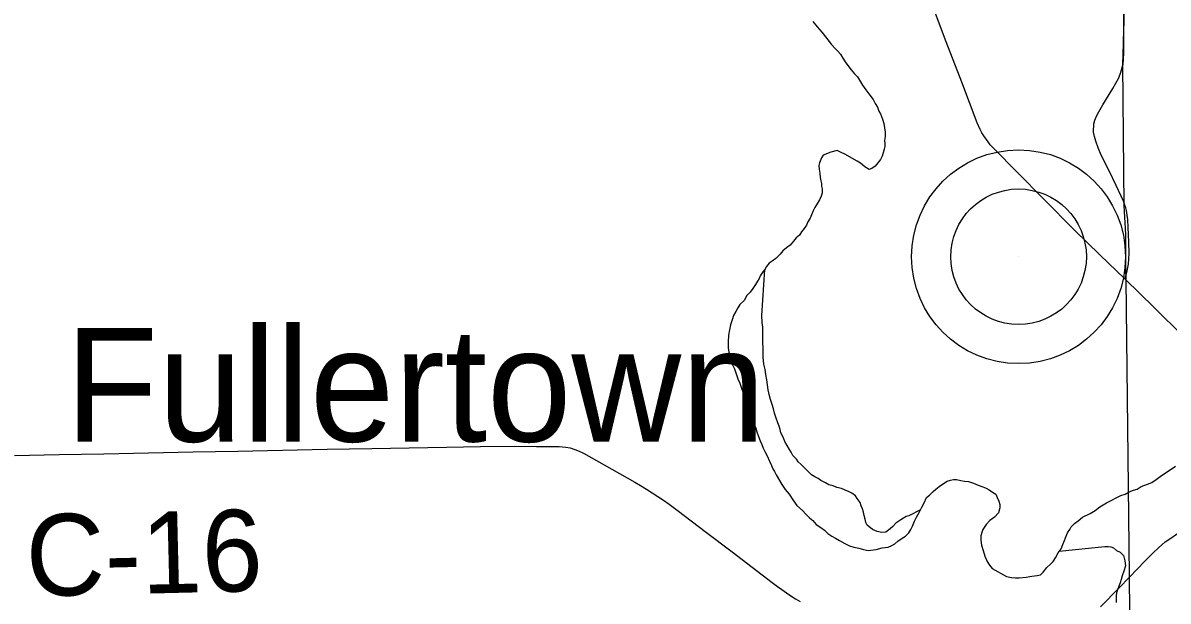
# Model space of a CAD drawing. Extents: x 103424 to 286016, y 38711 to 110967.
# Drawn here: x 115621 to 119854, y 66995 to 69134 of the extents above; entities that cross this region are included whole.
import ezdxf

# ---------------------------------------------------------------- set-up
doc = ezdxf.new("R2010")
doc.units = 0
for name, color, linetype in [('GM_X_Corporation', 7, 'Continuous'), ('GM_X_County_Road', 7, 'Continuous'), ('GM_X_County_Road_Text', 7, 'Continuous'), ('GM_X_Major_River', 7, 'Continuous'), ('GM_X_Minor_River', 7, 'Continuous'), ('GM_X_Township_Road', 7, 'Continuous'), ('GM_X_Unincorporated', 7, 'Continuous'), ('GM_X_Unincorporated_Location', 7, 'Continuous'), ('GM_X_Unincorporated_Text', 7, 'Continuous')]:
    doc.layers.add(name, color=color, linetype=linetype)

msp = doc.modelspace()

# ---------------------------------------------------------------- linework, layer by layer
at = {"layer": 'GM_X_Corporation'}
for points in [[(119747.3, 63220.6), (119711.4, 67089.1), (119699.4, 68185.2), (119697.8, 68222.7), (119697.6, 68351.3), (119691.9, 68458.1), (119686.6, 68980.3), (119689.3, 69057.6), (119689.9, 69111.8), (119690.7, 69193.8), (119690.7, 69692.5), (119693.5, 70192.5), (119690.7, 70601.3), (119688.2, 70990.2), (120142.1, 70987.1), (120536.9, 70987), (120770.1, 70987.9), (120904.4, 70988.4), (125782.9, 71007.1), (127353.3, 71034.4)], [(119747.3, 63220.6), (119711.4, 67089.1), (119699.4, 68185.2), (119697.8, 68222.7), (119697.6, 68351.3), (119691.9, 68458.1), (119686.6, 68980.3), (119689.3, 69057.6), (119689.9, 69111.8), (119690.7, 69193.8), (119690.7, 69692.5), (119693.5, 70192.5), (119690.7, 70601.3), (119688.2, 70990.2), (117946.9, 70934.9), (117928.9, 70934.4), (107977, 70917.3), (103423.7, 70904.9), (103423.7, 43132.7)]]:
    msp.add_lwpolyline(points, dxfattribs=at)
at = {"layer": 'GM_X_County_Road'}
for points in [[(119695.4, 68186.1), (119602.1, 68276.4), (119508.7, 68366.6), (119392.6, 68483.9), (119299.2, 68578.3), (119205.8, 68672.7), (119196.8, 68682.9), (119188.2, 68693.6), (119172.9, 68716), (119165.8, 68727.8), (119159.6, 68739.9), (119148.7, 68764.9), (119091.4, 68914.6), (119034.1, 69064.5), (118979, 69208.7)], [(120427.6, 67345.3), (120382.4, 67419.4), (120329.7, 67498.4), (120279.9, 67570.5), (120225.9, 67639.8), (120168.7, 67708.6), (120110.7, 67773.3), (120052.8, 67833.9), (119981, 67904.6), (119909.2, 67975.4), (119802.3, 68080.8), (119695.4, 68186.1)], [(115590.2, 67534.3), (115755.2, 67537.5), (115920.3, 67540.7), (116085.3, 67543.9), (116250.3, 67547.1), (116415.4, 67550.3), (116580.4, 67553.6), (116745.4, 67556.8), (116910.4, 67560), (117048.6, 67562.7), (117186.8, 67565.4), (117311.8, 67566.7), (117436.8, 67568), (117519.9, 67567.4), (117603, 67567), (117627.3, 67564.3), (117643.6, 67562), (117660.5, 67556.4), (117677.1, 67549.9), (117693.2, 67542.6), (117713.1, 67532), (117826.1, 67467.6), (117882.7, 67435.4), (117904.3, 67422.8), (117926, 67409.8), (117947.4, 67396.4), (117968.3, 67382.6), (117989.2, 67368.5), (118009.8, 67353.9), (118043.8, 67328.7), (118143, 67253.2), (118242.2, 67177.7), (118316.2, 67120.9), (118390.3, 67064.2), (118409.9, 67049.5), (118426.5, 67037.8), (118442.8, 67026.4), (118459.7, 67015.2), (118476.6, 67004.3), (118494, 66993.8)], [(119711.4, 67084.4), (119767.5, 67142.8), (119797.5, 67172.2), (119818.1, 67192.5), (119843.6, 67214.1), (119864.3, 67228.3), (119885.4, 67243.6), (119910.4, 67260.3), (119933.7, 67273.7), (119960.2, 67286.1), (119992, 67299.5), (120032.8, 67314.3), (120063.3, 67322.5), (120085.4, 67327.6), (120108.5, 67332), (120127.3, 67334.6), (120147.4, 67336.4), (120173.9, 67337.7), (120330, 67343.3), (120427.6, 67345.3)], [(119603.6, 66973.8), (119672.6, 67044.1), (119711.4, 67084.4)]]:
    msp.add_lwpolyline(points, dxfattribs=at)
at = {"layer": 'GM_X_Major_River'}
for points in [[(118540.4, 69139.5), (118556.9, 69119.6), (118573.4, 69099.6), (118591.9, 69075.7), (118608.4, 69055.8), (118622.8, 69039.8), (118633.1, 69029.9), (118643.4, 69018), (118651.7, 69004), (118660, 68990), (118674.4, 68972), (118682.7, 68960), (118695, 68946.1), (118705.3, 68934.1), (118713.6, 68922.1), (118724, 68904.1), (118736.4, 68886.1), (118750.8, 68866.2), (118763.2, 68850.2), (118771.5, 68836.2), (118779.8, 68822.2), (118784.1, 68808.1), (118790.3, 68798.1), (118794.5, 68788.1), (118798.7, 68778.1), (118803, 68762), (118805.3, 68745.9), (118807.6, 68729.7), (118807.9, 68713.6), (118806.1, 68699.4), (118806.3, 68687.3), (118806.5, 68677.2), (118804.6, 68667.1), (118800.8, 68652.8), (118797, 68640.7), (118791.1, 68628.4), (118781.2, 68616.2), (118771.4, 68603.9), (118759.4, 68595.6), (118749.4, 68591.4), (118733.1, 68601.2)], [(118733.1, 68601.2), (118716.7, 68615.1), (118704.5, 68623), (118659.6, 68648.5), (118645.4, 68654.3), (118631.2, 68662.2), (118607, 68655.7), (118579, 68645.2), (118573.1, 68635), (118565.3, 68616.7), (118563.5, 68606.5), (118563.7, 68592.4), (118566, 68578.3), (118568.3, 68562.2), (118570.5, 68550.1), (118572.7, 68540), (118572.8, 68529.9), (118575, 68519.8), (118575.3, 68503.7), (118571.4, 68493.5), (118565.6, 68479.3), (118557.7, 68467), (118547.9, 68450.7), (118542.1, 68438.5), (118536.3, 68424.2), (118530.4, 68412), (118522.6, 68397.8), (118516.7, 68385.5), (118508.9, 68373.3), (118499, 68361), (118491.1, 68348.8), (118479.2, 68338.5), (118469.3, 68326.2), (118457.4, 68311.8), (118443.5, 68301.5), (118429.5, 68291.2), (118419.6, 68278.9), (118403.8, 68262.5), (118389.8, 68252.1), (118379.8, 68245.9), (118370, 68233.6), (118363.3, 68222.4)], [(118363.3, 68222.4), (118356.2, 68213.2), (118346.3, 68198.9), (118342.5, 68188.7), (118336.6, 68178.5), (118328.7, 68166.3), (118318.9, 68152), (118309, 68137.7), (118297.1, 68125.4), (118287.3, 68107), (118271.4, 68092.6), (118263.6, 68080.4), (118255.7, 68066.1), (118247.9, 68051.8), (118242.1, 68035.6), (118236.4, 68017.3), (118232.6, 67999), (118228.9, 67978.8), (118227.3, 67954.5), (118227.7, 67932.3), (118230, 67916.2), (118234.3, 67902.1), (118238.5, 67888), (118242.8, 67871.9), (118251.2, 67853.9), (118257.6, 67835.8), (118263.9, 67817.7), (118270.3, 67801.7), (118276.6, 67783.6), (118283, 67765.5), (118289.3, 67747.4), (118295.7, 67727.3), (118300.2, 67701.1), (118310.6, 67681.1), (118314.9, 67665), (118323.3, 67649), (118329.6, 67635), (118333.8, 67620.9), (118340.1, 67604.8), (118346.5, 67588.8), (118352.8, 67574.7), (118357, 67560.7), (118363.3, 67548.6), (118371.6, 67532.6), (118380, 67512.6), (118388.4, 67496.5), (118392.6, 67484.5), (118398.8, 67474.5), (118405.1, 67462.4), (118425.9, 67426.4), (118438.3, 67408.4), (118452.7, 67390.5), (118467.2, 67370.5), (118481.7, 67348.5), (118502.1, 67330.7), (118514.5, 67316.8), (118528.8, 67302.9), (118541.1, 67293), (118553.4, 67279), (118569.8, 67267.2)], [(118938.6, 67333), (118896, 67310.9), (118885.9, 67308.7), (118875.9, 67302.5), (118865.9, 67296.3), (118848, 67283.9), (118836.1, 67271.5), (118826.1, 67263.3), (118810.2, 67250.9), (118796.1, 67248.7), (118777.9, 67252.4), (118761.6, 67260.2), (118741.2, 67276), (118737, 67286.1), (118734.7, 67298.2), (118730.5, 67312.2), (118728.2, 67324.3), (118724, 67336.4), (118719.8, 67348.4), (118715.5, 67360.5), (118705.2, 67374.4), (118699, 67384.4), (118684.7, 67394.3), (118674.5, 67400.2), (118660.3, 67406), (118646.1, 67411.9), (118629.9, 67415.6), (118615.6, 67421.5), (118599.4, 67425.2), (118587.2, 67433.1), (118570.9, 67440.9), (118560.7, 67448.8), (118548.5, 67454.7), (118536.3, 67462.6), (118517.8, 67480.5), (118507.5, 67490.4), (118497.3, 67500.3), (118487, 67510.3), (118480.8, 67520.3), (118466.4, 67534.2), (118460.2, 67546.2), (118454, 67556.2), (118437.3, 67586.2), (118433.1, 67596.2), (118428.9, 67606.3), (118422.6, 67618.3), (118420.4, 67630.4), (118416.2, 67642.4), (118411.9, 67654.5), (118405.6, 67672.6), (118399.2, 67690.7), (118394.9, 67706.7), (118390.6, 67722.8), (118384.3, 67740.9), (118379.9, 67759), (118375.6, 67777.1), (118373.3, 67795.3), (118371, 67813.4), (118366.6, 67833.6), (118364.3, 67851.7), (118359.9, 67871.8), (118357.4, 67898.1), (118357.1, 67918.3), (118356.8, 67932.4), (118356.5, 67950.6), (118356.3, 67966.7), (118356, 67980.9), (118355.8, 67997), (118355.6, 68009.1), (118353.3, 68025.3), (118352.8, 68051.5), (118363.3, 68222.4)], [(119739.8, 67409.6), (119753.8, 67419.9), (119777.8, 67428.4), (119793.9, 67434.7), (119809.8, 67445.1), (119829.8, 67459.6), (119853.7, 67476.1), (119881.7, 67494.8)], [(118938.6, 67333), (118941.9, 67339.9), (118951.7, 67358.3), (118961.4, 67378.6), (118971.4, 67386.9), (118985.2, 67401.3), (118995.2, 67409.5), (119007.1, 67419.8), (119023.1, 67430.2), (119037.1, 67438.5), (119049.1, 67442.7), (119061.2, 67444.9), (119071.3, 67445.1), (119087.5, 67441.3), (119101.6, 67439.5), (119115.8, 67437.7), (119134.1, 67432), (119152.3, 67424.2), (119168.6, 67418.4), (119180.8, 67412.6), (119193, 67406.7), (119205.2, 67398.8), (119217.5, 67390.9), (119221.7, 67378.9), (119228, 67364.8), (119232.2, 67352.8), (119232.4, 67340.7), (119226.7, 67322.4), (119212.8, 67306), (119194.9, 67293.6), (119181, 67279.2), (119169.2, 67260.8), (119165.4, 67248.7), (119161.5, 67236.5), (119161.8, 67220.3), (119164.1, 67202.2), (119170.5, 67182.1), (119176.9, 67162), (119185.3, 67141.9), (119193.6, 67127.9), (119203.9, 67116), (119256.9, 67086.5), (119275.1, 67082.8), (119289.3, 67081), (119303.4, 67081.2), (119329.6, 67083.7), (119349.7, 67088), (119369.8, 67090.4), (119381.9, 67092.6), (119391.8, 67102.9), (119405.7, 67119.3), (119419.6, 67131.6), (119429.5, 67141.9), (119437.3, 67156.1), (119447.1, 67174.5), (119459, 67188.8), (119464.8, 67205.1), (119470.6, 67219.3), (119474.4, 67229.5), (119482.2, 67247.8), (119490.1, 67260), (119496, 67270.2), (119507.9, 67282.6), (119521.8, 67292.9), (119537.7, 67305.3), (119565.7, 67319.9), (119583.7, 67330.3), (119601.7, 67344.7), (119625.6, 67359.2), (119643.6, 67367.6), (119661.6, 67378), (119679.6, 67386.4), (119695.7, 67390.7), (119709.7, 67399), (119725.8, 67405.3), (119739.8, 67409.6)], [(118569.8, 67267.2), (118584.1, 67257.3), (118596.4, 67245.4), (118610.7, 67235.5), (118624.9, 67227.7), (118639.2, 67219.8), (118659.6, 67208), (118675.8, 67200.2), (118692.1, 67194.4), (118710.3, 67190.7), (118728.5, 67186.9), (118744.7, 67183.2), (118775, 67185.7), (118797.1, 67192.1), (118819.2, 67194.5), (118833.2, 67200.8), (118843.2, 67207), (118855.1, 67217.3), (118871.1, 67227.7), (118883.1, 67235.9), (118895, 67248.3), (118902.9, 67260.5), (118908.7, 67272.7), (118916.5, 67291), (118924.3, 67305.3), (118934.1, 67323.6), (118938.6, 67333)]]:
    msp.add_lwpolyline(points, dxfattribs=at)
at = {"layer": 'GM_X_Minor_River'}
msp.add_lwpolyline([(119451.8, 67180.1), (119620.3, 67197.5), (119632.4, 67197.7), (119642.5, 67195.9), (119652.6, 67192), (119662.9, 67182.1), (119677.1, 67176.2), (119689.4, 67164.3), (119693.8, 67144.2), (119696.1, 67126), (119690.4, 67105.7), (119684.6, 67089.5), (119680.8, 67075.3), (119677, 67063.1), (119671.2, 67050.9), (119667.4, 67036.7), (119663.5, 67026.5), (119661.7, 67014.4), (119661.9, 67002.2), (119662.1, 66990.1)], dxfattribs=at)
at = {"layer": 'GM_X_Township_Road'}
for points in [[(119672, 68930.5), (119679.5, 68951.2), (119685.6, 68974.1), (119687.2, 68980.9), (119688.6, 68998), (119689.7, 69023.1), (119690.6, 69049.2), (119691.3, 69194.6), (119692, 69310.8), (119689.8, 70442.7), (119689, 70556.4), (119688.2, 70670.2), (119683.1, 70766.8), (119678, 70863.4), (119677, 70900.6), (119678.1, 70918.5), (119680.3, 70932.6), (119685.2, 70945.3), (119693.3, 70957.4), (119704.4, 70969.6)], [(119695.4, 68186.1), (119602.1, 68276.4), (119508.7, 68366.6), (119392.6, 68483.9), (119299.2, 68578.3), (119205.8, 68672.7), (119196.8, 68682.9), (119188.2, 68693.6), (119172.9, 68716), (119165.8, 68727.8), (119159.6, 68739.9), (119148.7, 68764.9), (119091.4, 68914.6), (119034.1, 69064.5), (118979, 69208.7)], [(119697.1, 68449.8), (119695.3, 68456.2), (119688.6, 68474.2), (119680.1, 68493.7), (119662, 68532.2), (119636.4, 68587.3), (119607, 68644.7), (119595.1, 68672.2), (119586.6, 68696.5), (119581.3, 68713.6), (119578.2, 68729.9), (119579.9, 68761), (119582.8, 68774.8), (119588.9, 68789.5), (119597.9, 68805.2), (119612.5, 68831), (119650.2, 68891.1), (119672, 68930.5)], [(119695.4, 68186.1), (119702.4, 68216.4), (119706.9, 68242), (119708.6, 68261.5), (119709.5, 68281.5), (119708.2, 68324.3), (119706.4, 68376.9), (119704.8, 68406.3), (119702.8, 68423.4), (119700, 68440), (119697.1, 68449.8)], [(120427.6, 67345.3), (120382.4, 67419.4), (120329.7, 67498.4), (120279.9, 67570.5), (120225.9, 67639.8), (120168.7, 67708.6), (120110.7, 67773.3), (120052.8, 67833.9), (119981, 67904.6), (119909.2, 67975.4), (119802.3, 68080.8), (119695.4, 68186.1)]]:
    msp.add_lwpolyline(points, dxfattribs=at)
at = {"layer": 'GM_X_Unincorporated'}
for radius in [395.3, 250.6]:
    msp.add_circle((119301.2, 68269.1), radius, dxfattribs=at)
at = {"layer": 'GM_X_Unincorporated_Location'}
msp.add_line((119301.2, 68269.1), (119301.2, 68269.1), dxfattribs=at)

# ---------------------------------------------------------------- texts
at = {"layer": 'GM_X_County_Road_Text'}
msp.add_text('C-16', height=301.87, rotation=1.3726, dxfattribs=at).set_placement((115635.2, 67012.6))
at = {"layer": 'GM_X_Unincorporated_Text'}
msp.add_text('Fullertown', height=419.6, rotation=0, dxfattribs=at).set_placement((115777.6, 67585.4))

doc.saveas('drawing.dxf')
